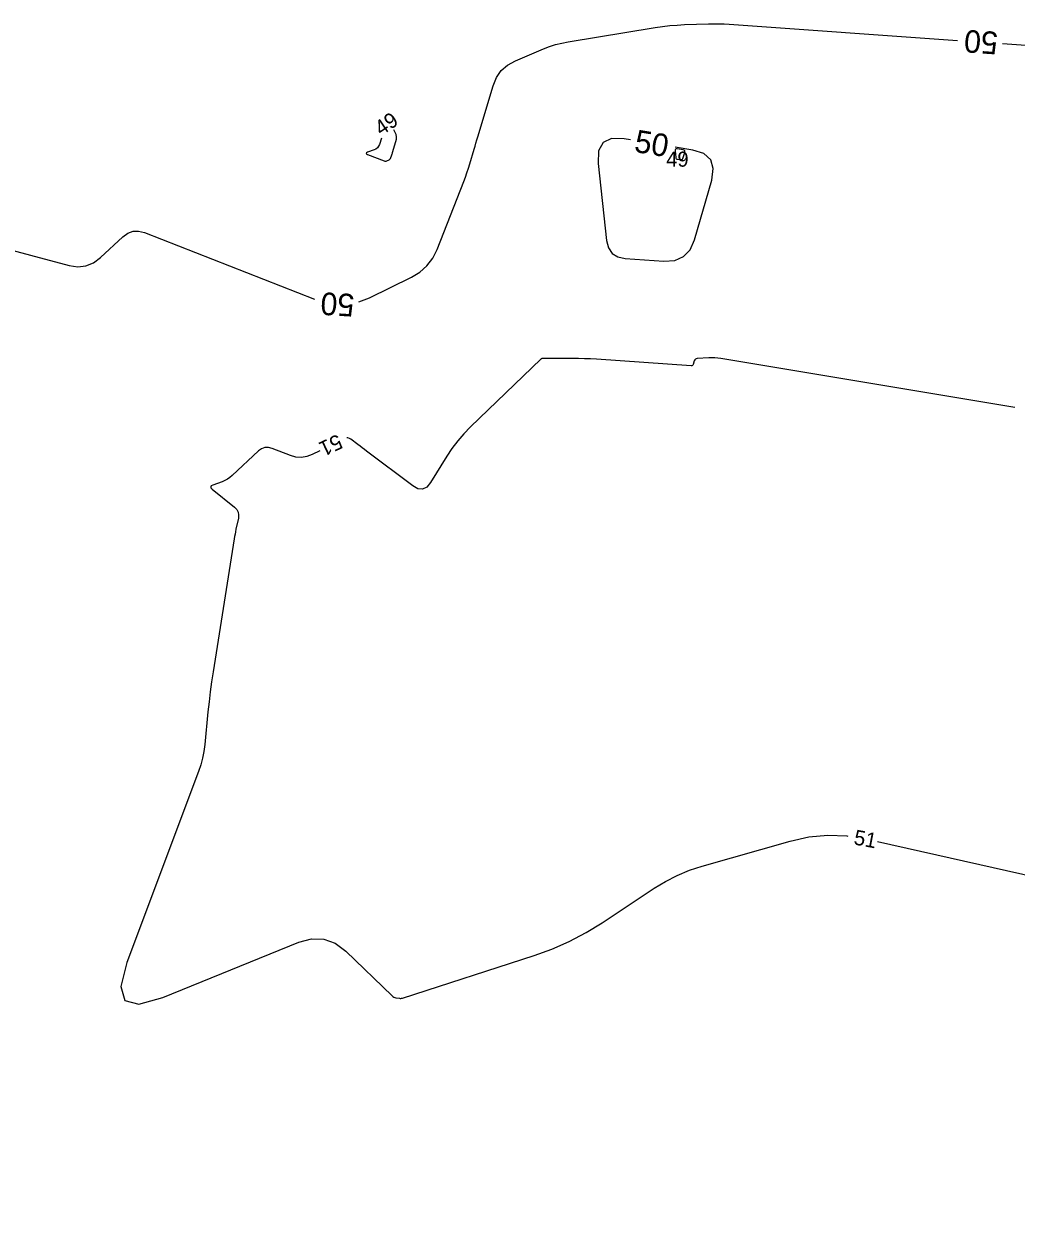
# Model space of a CAD drawing. Extents: x 2384780 to 2405861, y 547869 to 573706.
# Drawn here: x 2397471.6 to 2397603.5, y 554259.6 to 554417.2 of the extents above; entities that cross this region are included whole.
import ezdxf

# ---------------------------------------------------------------- set-up
doc = ezdxf.new("R2010")
doc.units = 0
doc.layers.add('Old_Level_60', color=7, linetype='Continuous')
doc.layers.add('Old_Level_61', color=7, linetype='Continuous')

msp = doc.modelspace()

# ---------------------------------------------------------------- linework, layer by layer
at = {"layer": 'Old_Level_60'}
for points in [[(2397517.2805, 554399.85475), (2397519.50675, 554398.98225), (2397519.59925, 554398.956), (2397519.69075, 554398.94975), (2397519.7815, 554398.96375), (2397519.8715, 554398.99775), (2397520.16375, 554399.14175), (2397520.22175, 554399.177), (2397520.2705, 554399.22075), (2397520.30975, 554399.273), (2397520.34, 554399.33375), (2397520.525, 554399.8055), (2397520.53625, 554399.83575), (2397520.54725, 554399.866), (2397520.55725, 554399.8965), (2397520.56675, 554399.92725), (2397520.597, 554400.02825), (2397520.6035, 554400.05), (2397520.61, 554400.0715), (2397520.61625, 554400.093), (2397520.62275, 554400.11475), (2397521.06, 554401.57925), (2397521.1235, 554401.89025), (2397521.1265, 554402.196), (2397521.06925, 554402.49625), (2397520.95125, 554402.79125), (2397520.77275, 554403.14325)], [(2397519.144, 554402.03225), (2397518.86775, 554401.18175), (2397518.7575, 554400.93325), (2397518.6025, 554400.72825), (2397518.4025, 554400.56675), (2397518.15775, 554400.449), (2397517.28425, 554400.13475), (2397517.14375, 554400.06675), (2397517.09625, 554399.9975), (2397517.14175, 554399.92675), (2397517.2805, 554399.85475)], [(2397558.4665, 554399.226), (2397558.91125, 554399.195), (2397559.035, 554399.203), (2397559.1345, 554399.24625), (2397559.20925, 554399.3245), (2397559.2595, 554399.438), (2397559.458, 554400.12325), (2397559.47625, 554400.25475), (2397559.44625, 554400.35575), (2397559.368, 554400.42625), (2397559.24125, 554400.46625), (2397558.4565, 554400.59525), (2397558.31175, 554400.598), (2397558.21375, 554400.55175), (2397558.16225, 554400.45625), (2397558.1575, 554400.3115), (2397558.255, 554399.42925), (2397558.276, 554399.34525), (2397558.31825, 554399.2835), (2397558.38175, 554399.24375), (2397558.4665, 554399.226)], [(2397603.31525, 554366.21575), (2397564.26125, 554372.72425), (2397563.86575, 554372.779), (2397563.469, 554372.81175), (2397563.07125, 554372.8225), (2397562.672, 554372.81125), (2397561.11525, 554372.72425), (2397560.975, 554372.69825), (2397560.8625, 554372.63725), (2397560.77775, 554372.54125), (2397560.721, 554372.4105), (2397560.5805, 554371.926), (2397560.54075, 554371.836), (2397560.4815, 554371.774), (2397560.403, 554371.73975), (2397560.30475, 554371.7335), (2397547.734, 554372.6135), (2397546.9365, 554372.6625), (2397546.13825, 554372.698), (2397545.3395, 554372.7195), (2397544.54025, 554372.72725), (2397540.93275, 554372.73175), (2397540.871, 554372.73125), (2397540.8095, 554372.73), (2397540.748, 554372.7275), (2397540.68675, 554372.724), (2397540.486, 554372.711), (2397540.4445, 554372.705), (2397540.406, 554372.692), (2397540.3705, 554372.67225), (2397540.338, 554372.64575), (2397530.96725, 554363.6235), (2397530.0875, 554362.72225), (2397529.269, 554361.77175), (2397528.512, 554360.77175), (2397527.816, 554359.72225), (2397525.64275, 554356.213), (2397525.147, 554355.6215), (2397524.59125, 554355.3515), (2397523.9755, 554355.4025), (2397523.2995, 554355.77475), (2397517.14875, 554360.41825), (2397516.86275, 554360.63425), (2397516.57675, 554360.85025), (2397516.2905, 554361.06625), (2397516.0045, 554361.28225), (2397515.07, 554361.98775), (2397514.8665, 554362.10625), (2397514.657, 554362.159), (2397514.541, 554362.15225)], [(2397510.9325, 554360.44725), (2397509.9325, 554359.95425), (2397509.218, 554359.6835), (2397508.497, 554359.57275), (2397507.769, 554359.62225), (2397507.03425, 554359.8315), (2397504.62325, 554360.7765), (2397504.1205, 554360.90625), (2397503.64575, 554360.8905), (2397503.199, 554360.7295), (2397502.77975, 554360.423), (2397499.2845, 554357.15), (2397498.98275, 554356.89475), (2397498.65975, 554356.674), (2397498.31575, 554356.48825), (2397497.9505, 554356.337), (2397496.72275, 554355.9), (2397496.51975, 554355.796), (2397496.4365, 554355.6715), (2397496.4735, 554355.5265), (2397496.6305, 554355.361), (2397499.588, 554352.96525), (2397499.88925, 554352.655), (2397500.077, 554352.30475), (2397500.151, 554351.9145), (2397500.1115, 554351.484), (2397499.797, 554350.012), (2397499.73175, 554349.69625), (2397499.67075, 554349.37975), (2397499.614, 554349.0625), (2397499.56125, 554348.74425), (2397496.75575, 554331.055), (2397496.55625, 554329.7335), (2397496.3765, 554328.4095), (2397496.2165, 554327.083), (2397496.07625, 554325.754), (2397495.65025, 554321.40825), (2397495.52925, 554320.484), (2397495.34875, 554319.5735), (2397495.109, 554318.67675), (2397494.81, 554317.79375), (2397485.28625, 554292.425), (2397484.485, 554289.2), (2397485.018, 554287.347), (2397486.88525, 554286.86575), (2397490.08675, 554287.7565)], [(2397490.08675, 554287.7565), (2397508.13975, 554295.115), (2397509.847, 554295.57675), (2397511.4565, 554295.53075), (2397512.96825, 554294.9765), (2397514.38225, 554293.91475), (2397520.5425, 554287.977), (2397520.653, 554287.88525), (2397520.773, 554287.813), (2397520.90325, 554287.7605), (2397521.043, 554287.72775), (2397521.516, 554287.65275), (2397521.61675, 554287.64275), (2397521.71675, 554287.6445), (2397521.81575, 554287.65825), (2397521.91375, 554287.68375), (2397539.42275, 554293.346), (2397541.7985, 554294.204), (2397544.0995, 554295.217), (2397546.326, 554296.38475), (2397548.478, 554297.7075), (2397555.38525, 554302.282), (2397556.89375, 554303.20075), (2397558.459, 554303.996), (2397560.081, 554304.66825), (2397561.75975, 554305.21725), (2397573.4445, 554308.5525), (2397575.95275, 554309.10625), (2397578.47025, 554309.3385), (2397580.99675, 554309.249), (2397581.15025, 554309.224)], [(2397585.0805, 554308.489), (2397610.10925, 554302.85175), (2397613.37425, 554302.20275), (2397616.6595, 554301.7225), (2397619.965, 554301.41075), (2397623.29075, 554301.2675), (2397634.18825, 554301.0745), (2397636.40725, 554300.80525), (2397638.394, 554300.08025), (2397640.14875, 554298.89925), (2397641.671, 554297.2625), (2397650.194, 554285.9615), (2397651.71725, 554283.47075), (2397652.63375, 554280.84225), (2397652.944, 554278.076), (2397652.64775, 554275.1715), (2397649.50825, 554259.5995)]]:
    msp.add_lwpolyline(points, dxfattribs=at)
at = {"layer": 'Old_Level_61'}
for points in [[(2397516.11, 554380.2345), (2397517.53425, 554380.774), (2397523.141, 554383.539), (2397524.25325, 554384.21325), (2397525.1875, 554385.05125), (2397525.9435, 554386.053), (2397526.52125, 554387.2185), (2397530.06875, 554396.271), (2397530.288, 554396.84875), (2397530.4955, 554397.4305), (2397530.6905, 554398.0165), (2397530.8735, 554398.607), (2397531.45125, 554400.542), (2397531.575, 554400.95675), (2397531.69875, 554401.37125), (2397531.8225, 554401.786), (2397531.9465, 554402.20075), (2397533.97175, 554408.985), (2397534.4225, 554410.079), (2397535.069, 554410.9975), (2397535.91125, 554411.74075), (2397536.94925, 554412.3085), (2397540.66, 554413.877), (2397541.46225, 554414.1885), (2397542.27875, 554414.451), (2397543.10925, 554414.6645), (2397543.954, 554414.82875), (2397555.5125, 554416.7245), (2397556.483, 554416.86775), (2397557.4565, 554416.97975), (2397558.433, 554417.0605), (2397559.41275, 554417.11025), (2397562.618, 554417.22125), (2397563.3045, 554417.236), (2397563.991, 554417.2325), (2397564.677, 554417.211), (2397565.36275, 554417.17125), (2397595.709, 554415.012)], [(2397601.694, 554414.58625), (2397613.4755, 554413.748)], [(2397552.243, 554401.789), (2397551.412, 554401.9255), (2397549.73075, 554401.96), (2397548.592, 554401.42275), (2397547.9955, 554400.31375), (2397547.94125, 554398.63325), (2397549.07125, 554388.38975), (2397549.316, 554387.4155), (2397549.807, 554386.6975), (2397550.544, 554386.2355), (2397551.5275, 554386.03)], [(2397551.5275, 554386.03), (2397556.69075, 554385.6685), (2397558.129, 554385.76175), (2397559.282, 554386.2635), (2397560.15025, 554387.173), (2397560.73375, 554388.491), (2397563.03775, 554396.446), (2397563.251, 554397.9735), (2397562.90275, 554399.14675), (2397561.9935, 554399.9655), (2397560.52275, 554400.43), (2397558.16375, 554400.81725)], [(2397414.9805, 554397.07225), (2397437.92225, 554395.43525), (2397438.95625, 554395.33375), (2397439.98025, 554395.17775), (2397440.99475, 554394.967), (2397441.99925, 554394.70175), (2397445.26475, 554393.74575), (2397445.965, 554393.543), (2397446.6665, 554393.3445), (2397447.36925, 554393.15025), (2397448.073, 554392.96), (2397477.6075, 554385.0825), (2397478.76725, 554384.90925), (2397479.85375, 554385.027), (2397480.86725, 554385.43625), (2397481.8075, 554386.13675), (2397484.75975, 554388.901), (2397485.414, 554389.38), (2397486.112, 554389.6315), (2397486.8535, 554389.656), (2397487.6385, 554389.45325), (2397510.24725, 554380.59175)]]:
    msp.add_lwpolyline(points, dxfattribs=at)

# ---------------------------------------------------------------- texts
at = {"layer": 'Old_Level_60'}
for s, rotation, p in [('49', 34.2988417, (2397519.10225, 554402.27425)), ('51', 205.289975, (2397513.32425, 554362.7205)), ('51', 349.4066472, (2397581.82625, 554308.12925))]:
    msp.add_text(s, height=2, rotation=rotation, dxfattribs=at).set_placement(p)
msp.add_text('49', height=2, dxfattribs=at).set_placement((2397556.98625, 554398.226))
at = {"layer": 'Old_Level_61'}
for rotation, p in [(175.9300861, (2397601.164, 554416.12775)), (350.6796444, (2397552.62975, 554400.2055)), (176.5123056, (2397515.60225, 554381.269))]:
    msp.add_text('50', height=3, rotation=rotation, dxfattribs=at).set_placement(p)

doc.saveas('drawing.dxf')
